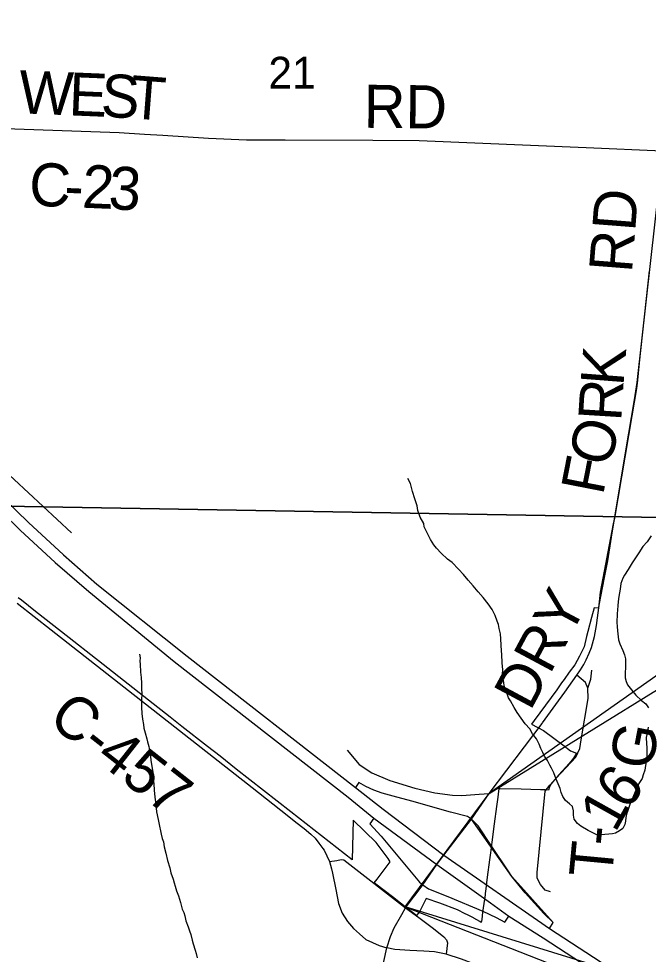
# Model space of a CAD drawing. Extents: x -7.5 to 26.5, y 3.5 to 25.5.
# Drawn here: x -3.216 to -2.386, y 20.587 to 21.822 of the extents above; entities that cross this region are included whole.
import ezdxf

# ---------------------------------------------------------------- set-up
doc = ezdxf.new("R2010")
doc.units = 0
for name, color, linetype in [('GM_X_City_Street', 7, 'Continuous'), ('GM_X_Corporation', 7, 'Continuous'), ('GM_X_County_Road', 7, 'Continuous'), ('GM_X_County_Road_Text', 7, 'Continuous'), ('GM_X_Interchange_Ramps', 7, 'Continuous'), ('GM_X_Interstate_Route', 7, 'Continuous'), ('GM_X_Minor_River', 7, 'Continuous'), ('GM_X_Section_Text', 7, 'Continuous'), ('GM_X_Township_Road', 7, 'Continuous'), ('GM_X_Township_Road_Text', 7, 'Continuous'), ('GM_X_US_Route', 7, 'Continuous'), ('SH_Text', 7, 'Continuous')]:
    doc.layers.add(name, color=color, linetype=linetype)

msp = doc.modelspace()

# ---------------------------------------------------------------- linework, layer by layer
at = {"layer": 'GM_X_City_Street'}
msp.add_line((-3.2417, 21.2312), (-3.1468, 21.1433), dxfattribs=at)
msp.add_lwpolyline([(-2.7834, 20.8567), (-2.7674, 20.8376), (-2.7507, 20.8268), (-2.7272, 20.8165), (-2.6941, 20.8063), (-2.6678, 20.8004), (-2.6444, 20.797), (-2.6321, 20.7969), (-2.6094, 20.7985), (-2.5961, 20.7995)], dxfattribs=at)
at = {"layer": 'GM_X_Corporation'}
for points in [[(-3.2367, 22.18), (-2.2479, 22.1217), (-2.268, 21.1618), (-3.2602, 21.1789)], [(-3.2602, 21.1789), (-2.268, 21.1618), (-2.2948, 20.1631), (-3.2852, 20.1896)]]:
    msp.add_lwpolyline(points, close=True, dxfattribs=at)
msp.add_lwpolyline([(-2.3852, 21.4892), (-2.398, 21.3679), (-2.4005, 21.3447), (-2.4016, 21.3341), (-2.4078, 21.2978), (-2.4309, 21.1628), (-2.4323, 21.1552), (-2.4497, 21.0653), (-2.4517, 21.044), (-2.4577, 21.0443), (-2.4609, 21.0316), (-2.4658, 21.0132), (-2.4675, 21.0066), (-2.4706, 20.9928), (-2.4768, 20.9807), (-2.4829, 20.9694), (-2.4903, 20.9595), (-2.4971, 20.95), (-2.5005, 20.9453), (-2.5068, 20.9364), (-2.5365, 20.8957), (-2.5401, 20.8908), (-2.5243, 20.8827), (-2.4971, 20.8621), (-2.4927, 20.8588), (-2.4888, 20.8559), (-2.4808, 20.8524), (-2.4849, 20.8462), (-2.4904, 20.8391), (-2.504, 20.8239), (-2.5098, 20.8174), (-2.5141, 20.8123), (-2.5163, 20.8084), (-2.5176, 20.804), (-2.5223, 20.8041), (-2.5283, 20.8043), (-2.5538, 20.805), (-2.5815, 20.8055), (-2.5834, 20.8055), (-2.5836, 20.8026), (-2.5847, 20.7946), (-2.5864, 20.7821), (-2.5895, 20.7592), (-2.5926, 20.7353), (-2.5944, 20.7211), (-2.5956, 20.7119), (-2.5985, 20.6889), (-2.6009, 20.6702), (-2.6012, 20.6678), (-2.6015, 20.6657), (-2.6046, 20.6426), (-2.6058, 20.633), (-2.6064, 20.6293), (-2.6084, 20.6305), (-2.6164, 20.6349), (-2.6169, 20.6351), (-2.6248, 20.6392), (-2.6275, 20.6406), (-2.6378, 20.646), (-2.661, 20.6546), (-2.6791, 20.6609), (-2.6881, 20.6433), (-2.6918, 20.6383), (-2.6932, 20.6394), (-2.7067, 20.6498), (-2.7215, 20.6613), (-2.7218, 20.6615), (-2.7363, 20.6728), (-2.7477, 20.6816), (-2.7439, 20.6865), (-2.7265, 20.7091), (-2.7293, 20.7138), (-2.7357, 20.7223), (-2.745, 20.7346), (-2.7753, 20.764), (-2.7754, 20.7641), (-2.7768, 20.7119), (-2.8576, 20.7751), (-2.9295, 20.8317), (-2.951, 20.8486), (-2.9676, 20.8616), (-3.0013, 20.8879), (-3.0167, 20.9), (-3.0452, 20.9224), (-3.1052, 20.9697), (-3.16, 21.0128), (-3.1942, 21.0398), (-3.213, 21.0546), (-3.2171, 21.0578)], dxfattribs=at)
at = {"layer": 'GM_X_County_Road'}
for p, q in [((-2.4681, 21.6518), (-2.3675, 21.6474)), ((-2.7062, 20.6485), (-2.6987, 20.6586)), ((-2.6987, 20.6586), (-2.6912, 20.6688)), ((-2.7111, 20.6399), (-2.7062, 20.6485))]:
    msp.add_line(p, q, dxfattribs=at)
for points in [[(-3.4158, 21.6823), (-3.3225, 21.6802), (-3.0839, 21.6717), (-3.0507, 21.6697)], [(-3.0507, 21.6697), (-3.0265, 21.6681), (-2.9663, 21.6641), (-2.916, 21.662), (-2.865, 21.662), (-2.7496, 21.6616)], [(-2.7496, 21.6616), (-2.6883, 21.6613), (-2.4681, 21.6518)], [(-2.5257, 20.8926), (-2.5079, 20.917), (-2.4963, 20.933), (-2.4804, 20.9556), (-2.4754, 20.9625), (-2.4713, 20.9696), (-2.4682, 20.9759), (-2.4643, 20.9845), (-2.4611, 20.9921), (-2.4572, 21.0064), (-2.4543, 21.0211), (-2.4508, 21.0481), (-2.4437, 21.0846), (-2.4394, 21.1065), (-2.4347, 21.1375), (-2.4159, 21.2518), (-2.4045, 21.3189), (-2.4008, 21.3419), (-2.3714, 21.6048), (-2.3675, 21.6474)], [(-3.2185, 21.0507), (-3.1736, 21.0152), (-2.9086, 20.8072), (-2.8624, 20.7707), (-2.8508, 20.7615)], [(-2.6195, 20.7655), (-2.5961, 20.7995), (-2.5263, 20.8919), (-2.5257, 20.8926)], [(-2.8508, 20.7615), (-2.8401, 20.753), (-2.8314, 20.7458), (-2.8257, 20.7405), (-2.8205, 20.7339), (-2.8156, 20.727)], [(-2.6912, 20.6688), (-2.6836, 20.6789), (-2.6651, 20.7055), (-2.6558, 20.7178), (-2.6195, 20.7655)], [(-2.8156, 20.727), (-2.8138, 20.7244), (-2.8067, 20.7095), (-2.8041, 20.7)], [(-2.8067, 20.7095), (-2.7971, 20.7108), (-2.7911, 20.7121), (-2.7877, 20.7117), (-2.7062, 20.6485)], [(-2.8041, 20.7), (-2.8026, 20.6943), (-2.7983, 20.6726), (-2.7949, 20.6543), (-2.7897, 20.6413), (-2.7829, 20.6305), (-2.7749, 20.621), (-2.767, 20.614), (-2.7585, 20.6069), (-2.7412, 20.5986), (-2.7311, 20.5955)], [(-2.7062, 20.6485), (-2.6888, 20.6359), (-2.6695, 20.621), (-2.6559, 20.61), (-2.6523, 20.6063), (-2.6508, 20.6023), (-2.6527, 20.5875)], [(-2.7311, 20.5955), (-2.7261, 20.6106), (-2.7212, 20.6219), (-2.7111, 20.6399)], [(-2.7395, 20.525), (-2.7395, 20.5271), (-2.7378, 20.5592), (-2.7351, 20.5777), (-2.7311, 20.5955)], [(-2.6527, 20.5875), (-2.6682, 20.5904), (-2.6823, 20.5914), (-2.7005, 20.5921), (-2.7204, 20.5934), (-2.7311, 20.5955)], [(-2.6005, 20.5657), (-2.6015, 20.5664), (-2.6164, 20.5745), (-2.6325, 20.5809), (-2.6527, 20.5875)]]:
    msp.add_lwpolyline(points, dxfattribs=at)
at = {"layer": 'GM_X_Interchange_Ramps'}
msp.add_line((-2.5711, 20.6973), (-2.5934, 20.7307), dxfattribs=at)
for points in [[(-2.6195, 20.7655), (-2.6244, 20.7692), (-2.6469, 20.7748), (-2.6979, 20.7891), (-2.7226, 20.796), (-2.7372, 20.8), (-2.7483, 20.8037), (-2.7585, 20.8087), (-2.7677, 20.8137), (-2.7725, 20.8074)], [(-2.748, 20.7669), (-2.7532, 20.7594), (-2.7383, 20.7432), (-2.6878, 20.6822), (-2.6836, 20.6789)], [(-2.5934, 20.7307), (-2.6105, 20.7565), (-2.6195, 20.7655)], [(-2.5166, 20.6214), (-2.5114, 20.6293), (-2.5241, 20.6411), (-2.5487, 20.6684), (-2.5661, 20.6897), (-2.5711, 20.6973)], [(-2.6836, 20.6789), (-2.6762, 20.6737), (-2.6505, 20.6636), (-2.6044, 20.6443)], [(-2.6044, 20.6443), (-2.5866, 20.6358), (-2.5752, 20.6296), (-2.57, 20.6377)]]:
    msp.add_lwpolyline(points, dxfattribs=at)
at = {"layer": 'GM_X_Interstate_Route'}
msp.add_line((-2.5944, 20.6551), (-2.57, 20.6377), dxfattribs=at)
for points in [[(-4.1567, 22.202), (-4.0594, 22.096), (-3.9428, 21.9662), (-3.7871, 21.7934), (-3.5932, 21.5815), (-3.4445, 21.4153), (-3.3498, 21.3091), (-3.2949, 21.249), (-3.2506, 21.2025), (-3.2037, 21.1569), (-3.1576, 21.1144), (-3.1133, 21.0758), (-2.9944, 20.9805), (-2.7725, 20.8074), (-2.7357, 20.7786), (-2.6558, 20.7178), (-2.5166, 20.6214)], [(-3.9713, 21.9758), (-3.9537, 21.9563), (-3.798, 21.7835), (-3.6059, 21.5704), (-3.4554, 21.4053), (-3.3607, 21.2992), (-3.3058, 21.2391), (-3.2615, 21.1926), (-3.2146, 21.147), (-3.1685, 21.1044), (-3.1242, 21.0658), (-3.0115, 20.9737), (-2.7821, 20.7947), (-2.748, 20.7669)], [(-2.748, 20.7669), (-2.6651, 20.7055), (-2.5944, 20.6551)], [(-2.57, 20.6377), (-2.525, 20.6087), (-2.2647, 20.439), (-2.2513, 20.4293), (-2.2377, 20.4188), (-2.2096, 20.3973), (-2.1816, 20.3705), (-2.1587, 20.3469), (-2.1355, 20.3188), (-2.1158, 20.292), (-2.0919, 20.2573), (-1.9368, 20.0429), (-1.9135, 20.0126), (-1.8898, 19.9837), (-1.8618, 19.9538), (-1.817, 19.9075), (-1.7747, 19.8698), (-1.6687, 19.7871), (-1.4843, 19.649), (-1.3147, 19.5211)], [(-2.5166, 20.6214), (-2.2641, 20.4567), (-2.2429, 20.4419), (-2.2259, 20.4305), (-2.2012, 20.4099), (-2.1752, 20.3875), (-2.1502, 20.3617), (-2.125, 20.3321), (-2.1026, 20.3014), (-2.0717, 20.2574), (-1.9284, 20.0555), (-1.9051, 20.0252), (-1.8815, 19.9963), (-1.8534, 19.9664), (-1.8086, 19.9202), (-1.7663, 19.8824), (-1.6536, 19.7958), (-1.4759, 19.6616), (-1.1953, 19.4501), (-1.116, 19.3907), (-0.9284, 19.2549), (-0.9141, 19.2451), (-0.7414, 19.1282), (-0.5126, 18.9753)]]:
    msp.add_lwpolyline(points, dxfattribs=at)
at = {"layer": 'GM_X_Minor_River'}
for points in [[(-2.5161, 20.8368), (-2.5193, 20.843), (-2.5229, 20.8488), (-2.5254, 20.8535), (-2.5279, 20.8589), (-2.53, 20.8643), (-2.5335, 20.8716), (-2.539, 20.8783), (-2.5422, 20.8849), (-2.5484, 20.8915), (-2.5593, 20.9064), (-2.5632, 20.9129), (-2.5679, 20.9215), (-2.5704, 20.9257), (-2.5725, 20.9311), (-2.5745, 20.9365), (-2.5763, 20.9415), (-2.5765, 20.9457), (-2.5782, 20.953), (-2.5784, 20.9572), (-2.5782, 20.9625), (-2.579, 20.972), (-2.5794, 20.9827), (-2.5796, 20.9876), (-2.5801, 20.9952), (-2.5806, 21.0036), (-2.5811, 21.0101), (-2.5828, 21.017), (-2.5837, 21.0224), (-2.5855, 21.027), (-2.5879, 21.0343), (-2.5921, 21.0424), (-2.5972, 21.0498), (-2.6041, 21.058), (-2.6107, 21.0655), (-2.6173, 21.0733), (-2.6235, 21.0811), (-2.63, 21.0886), (-2.6366, 21.0953), (-2.6447, 21.1043), (-2.651, 21.1087), (-2.6594, 21.1166), (-2.6657, 21.1232), (-2.6689, 21.1275), (-2.6736, 21.1345), (-2.6782, 21.1442), (-2.6818, 21.1515), (-2.6824, 21.1557), (-2.687, 21.1643), (-2.6901, 21.1727), (-2.6911, 21.1789), (-2.6942, 21.1881), (-2.6972, 21.1981), (-2.6999, 21.2084), (-2.7031, 21.215)], [(-2.3823, 21.1393), (-2.3878, 21.1315), (-2.3934, 21.1252), (-2.3986, 21.117), (-2.4038, 21.1092), (-2.4074, 21.104), (-2.4126, 21.0951), (-2.4175, 21.0877), (-2.4199, 21.0836), (-2.4224, 21.0764), (-2.4234, 21.0692), (-2.4249, 21.0594), (-2.4259, 21.053), (-2.4265, 21.0469), (-2.4266, 21.0416), (-2.4272, 21.0363), (-2.4276, 21.0249), (-2.4274, 21.0196), (-2.4268, 21.0139), (-2.4253, 21.0024), (-2.4236, 20.9967), (-2.4198, 20.9882), (-2.4177, 20.9824), (-2.4163, 20.977), (-2.4161, 20.9721), (-2.4168, 20.952), (-2.4155, 20.947), (-2.4134, 20.9427), (-2.4083, 20.9361), (-2.4024, 20.929), (-2.3951, 20.9223), (-2.3896, 20.9176), (-2.3859, 20.9125)], [(-3.057, 20.9833), (-3.0564, 20.9783), (-3.0566, 20.9741), (-3.0563, 20.97), (-3.0559, 20.9597), (-3.055, 20.9524), (-3.0545, 20.9448), (-3.0544, 20.9376), (-3.0542, 20.9311), (-3.0545, 20.9228), (-3.0545, 20.9133), (-3.054, 20.9049), (-3.0531, 20.8976), (-3.0519, 20.8904), (-3.0513, 20.8858), (-3.0496, 20.8796), (-3.0476, 20.8716), (-3.0466, 20.8674), (-3.0449, 20.8616), (-3.0436, 20.8536), (-3.0427, 20.8486), (-3.0421, 20.8429), (-3.0408, 20.8356), (-3.0396, 20.8272), (-3.0391, 20.8192), (-3.0382, 20.812), (-3.0378, 20.8036), (-3.037, 20.7945), (-3.0358, 20.7849), (-3.0346, 20.775), (-3.0327, 20.765), (-3.0317, 20.7608), (-3.0284, 20.7455), (-3.0271, 20.7401), (-3.0257, 20.7355), (-3.0248, 20.729), (-3.0224, 20.7206), (-3.0201, 20.711), (-3.017, 20.7014), (-3.0157, 20.6945), (-3.013, 20.6865), (-3.0113, 20.6815), (-3.0103, 20.6772), (-3.0082, 20.6711), (-3.0058, 20.6642), (-3.003, 20.6557), (-3.0007, 20.6469), (-2.9989, 20.6423), (-2.9976, 20.638), (-2.9963, 20.6315), (-2.9931, 20.6234), (-2.9914, 20.6181), (-2.9897, 20.6131), (-2.9877, 20.6058), (-2.9863, 20.6008), (-2.9836, 20.5927), (-2.9826, 20.5881), (-2.9813, 20.5827)], [(-2.3861, 20.887), (-2.3874, 20.8806), (-2.3888, 20.8731), (-2.3887, 20.8651), (-2.3881, 20.8601), (-2.3879, 20.8548), (-2.3881, 20.8495), (-2.3887, 20.8434), (-2.3897, 20.8362), (-2.3907, 20.8302), (-2.3928, 20.8242), (-2.3941, 20.8193), (-2.3985, 20.8126), (-2.4026, 20.8036), (-2.4067, 20.7943), (-2.41, 20.7864), (-2.413, 20.777), (-2.4147, 20.7721), (-2.4156, 20.7676), (-2.4162, 20.763), (-2.4171, 20.7585), (-2.4199, 20.7533), (-2.4242, 20.75), (-2.4292, 20.7472), (-2.4334, 20.7462), (-2.438, 20.7459), (-2.4433, 20.7454), (-2.4491, 20.7448), (-2.4547, 20.7454), (-2.4603, 20.7479), (-2.4656, 20.7507), (-2.4752, 20.7564), (-2.4797, 20.7596), (-2.4837, 20.7654), (-2.4846, 20.7707), (-2.4848, 20.7765), (-2.4861, 20.7822), (-2.4902, 20.7858), (-2.4953, 20.7901), (-2.4989, 20.7956), (-2.501, 20.8006), (-2.5024, 20.8059), (-2.5048, 20.8121), (-2.5076, 20.8183), (-2.5108, 20.8268), (-2.5136, 20.8326), (-2.5161, 20.8368)]]:
    msp.add_lwpolyline(points, dxfattribs=at)
at = {"layer": 'GM_X_Township_Road'}
for points in [[(-2.4659, 20.9382), (-2.4689, 20.946), (-2.4804, 20.9556)], [(-2.4659, 20.9382), (-2.4621, 20.9505), (-2.4607, 20.9622)], [(-2.5153, 20.6694), (-2.5221, 20.672), (-2.5284, 20.6792), (-2.5329, 20.6878), (-2.5329, 20.6953), (-2.522, 20.8023), (-2.516, 20.8102), (-2.5078, 20.8195), (-2.4816, 20.8472), (-2.4764, 20.8588), (-2.4745, 20.87), (-2.4655, 20.9247), (-2.4659, 20.9382)]]:
    msp.add_lwpolyline(points, dxfattribs=at)
at = {"layer": 'GM_X_US_Route'}
msp.add_line((-2.5944, 20.6551), (-2.57, 20.6377), dxfattribs=at)
for points in [[(-3.9713, 21.9758), (-3.9537, 21.9563), (-3.798, 21.7835), (-3.6059, 21.5704), (-3.4554, 21.4053), (-3.3607, 21.2992), (-3.3058, 21.2391), (-3.2615, 21.1926), (-3.2146, 21.147), (-3.1685, 21.1044), (-3.1242, 21.0658), (-3.0115, 20.9737), (-2.7821, 20.7947), (-2.748, 20.7669)], [(-2.748, 20.7669), (-2.6651, 20.7055), (-2.5944, 20.6551)], [(-2.57, 20.6377), (-2.525, 20.6087), (-2.2647, 20.439), (-2.2513, 20.4293), (-2.2377, 20.4188), (-2.2096, 20.3973), (-2.1816, 20.3705), (-2.1587, 20.3469), (-2.1355, 20.3188), (-2.1158, 20.292), (-2.0919, 20.2573), (-1.9368, 20.0429), (-1.9135, 20.0126), (-1.8898, 19.9837), (-1.8618, 19.9538), (-1.817, 19.9075), (-1.7747, 19.8698), (-1.6687, 19.7871), (-1.4843, 19.649), (-1.3147, 19.5211)]]:
    msp.add_lwpolyline(points, dxfattribs=at)
at = {"layer": 'SH_Text'}
for p, q in [((-2.7067, 20.6498), (-2.5961, 20.7995)), ((-2.5661, 20.6897), (-2.6195, 20.7655)), ((-2.5114, 20.6293), (-2.5661, 20.6897))]:
    msp.add_line(p, q, dxfattribs=at)
for points in [[(2.4449, 24.351), (-2.5961, 20.7995), (2.4449, 23.9163)], [(2.5135, 19.0346), (-2.7067, 20.6498), (2.5135, 18.5999)]]:
    msp.add_lwpolyline(points, close=True, dxfattribs=at)

# ---------------------------------------------------------------- texts
at = {"layer": 'GM_X_County_Road_Text'}
for s, height, rotation, p in [('W', 0.0568, 357.6698, (-3.2171, 21.6972)), ('E', 0.0568, 357.6208, (-3.1513, 21.6945)), ('S', 0.0568, 356.991, (-3.109, 21.6927)), ('T', 0.0568, 355.5857, (-3.0711, 21.6908)), ('RD', 0.05682, 359.5122, (-2.7615, 21.678)), ('C', 0.0568, 357.7083, (-3.2036, 21.5754)), ('2', 0.0568, 357.5742, (-3.1337, 21.5726)), ('3', 0.0568, 356.2609, (-3.0991, 21.5711)), ('-', 0.0568, 357.6732, (-3.157, 21.5735)), ('RD', 0.05682, 85.5636, (-2.4078, 21.4857)), ('K', 0.0568, 85.5436, (-2.419, 21.3362)), ('R', 0.0568, 86.3964, (-2.422, 21.2898)), ('O', 0.0568, 73.2318, (-2.4389, 21.228)), ('F', 0.0568, 78.9326, (-2.4459, 21.1918)), ('DRY', 0.05682, 61.8316, (-2.5419, 20.9071)), ('C-457', 0.05682, 321.8115, (-3.1799, 20.8939))]:
    msp.add_text(s, height=height, rotation=rotation, dxfattribs=at).set_placement(p)
at = {"layer": 'GM_X_Section_Text'}
msp.add_text('21', height=0.04186, rotation=0, dxfattribs=at).set_placement((-2.8872, 21.7298))
at = {"layer": 'GM_X_Township_Road_Text'}
for s, rotation, p in [('G', 78.9615, (-2.3823, 20.8284)), ('6', 53.7738, (-2.4138, 20.7754)), ('1', 60.7477, (-2.4299, 20.7464)), ('-', 84.3372, (-2.4304, 20.729)), ('T', 84.6448, (-2.4343, 20.6868))]:
    msp.add_text(s, height=0.0568, rotation=rotation, dxfattribs=at).set_placement(p)

doc.saveas('drawing.dxf')
